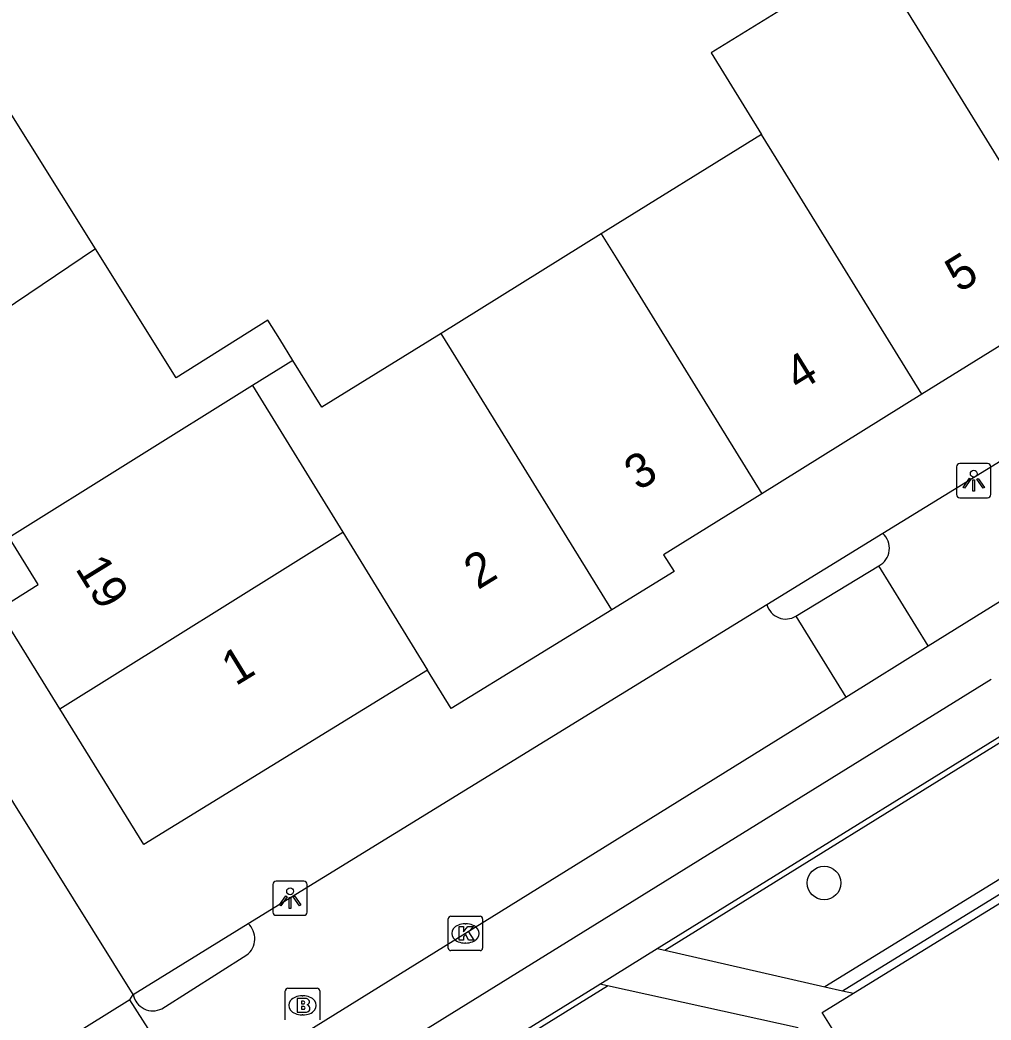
# Model space of a CAD drawing. Extents: x 159280 to 160375, y 384531 to 385872.
# Drawn here: x 159852.7 to 159880.97, y 385306.25 to 385335.36 of the extents above; entities that cross this region are included whole.
import ezdxf

# ---------------------------------------------------------------- set-up
doc = ezdxf.new("R2010")
doc.units = 0
for name, color, linetype in [('IMGEO_Boom', 7, 'Continuous'), ('IMGEO_Brandkraan', 7, 'Continuous'), ('IMGEO_Haag', 7, 'Continuous'), ('IMGEO_Hek', 7, 'Continuous'), ('IMGEO_Kolk', 7, 'Continuous'), ('IMGEO_Lichtpunt', 7, 'Continuous'), ('IMGEO_Pand', 7, 'Continuous'), ('IMGEO_Pand_nummerreeks', 7, 'Continuous'), ('IMGEO_Rijbaan_lokaal_open', 7, 'Continuous'), ('IMGEO_Verkeerseiland_open', 7, 'Continuous'), ('IMGEO_Voetpad_open', 7, 'Continuous')]:
    doc.layers.add(name, color=color, linetype=linetype)

msp = doc.modelspace()

# ---------------------------------------------------------------- linework, layer by layer
at = {"layer": 'IMGEO_Boom'}
msp.add_circle((159876.107, 385310.239), 0.489, dxfattribs=at)
at = {"layer": 'IMGEO_Brandkraan'}
for p, q in [((159860.423, 385306.251), (159860.423, 385307.103)), ((159860.498, 385307.177), (159861.35, 385307.177)), ((159861.424, 385307.103), (159861.424, 385306.251)), ((159860.911, 385306.957), (159860.936, 385306.957)), ((159860.934, 385306.397), (159860.909, 385306.397))]:
    msp.add_line(p, q, dxfattribs=at)
for points in [[(159860.423, 385306.251), (159860.423, 385307.103)], [(159860.498, 385307.177), (159861.35, 385307.177)], [(159861.424, 385307.103), (159861.424, 385306.251)], [(159860.771, 385306.877), (159860.771, 385306.477), (159860.984, 385306.477)], [(159861.002, 385306.877), (159860.771, 385306.877)], [(159860.95, 385306.796), (159860.896, 385306.796), (159860.896, 385306.72)], [(159860.896, 385306.72), (159860.949, 385306.72)], [(159860.958, 385306.644), (159860.896, 385306.644), (159860.896, 385306.563)], [(159860.896, 385306.563), (159860.958, 385306.563)]]:
    msp.add_lwpolyline(points, dxfattribs=at)
for centre, radius, start, end in [((159860.5, 385307.101), 0.0765, 91.552, 178.448), ((159860.5, 385307.101), 0.0765, 91.552, 178.448), ((159861.348, 385307.101), 0.0765, 1.552, 88.448), ((159861.348, 385307.101), 0.0765, 1.552, 88.448), ((159860.951, 385306.758), 0.0379, 267.8285, 90.9355), ((159861.006, 385306.732), 0.145, 59.4692, 91.5367), ((159861.031, 385306.779), 0.0922, 285.5137, 58.1501), ((159860.959, 385306.603), 0.0404, 269.8759, 90.5077), ((159860.99, 385306.728), 0.251, 268.6676, 293.5347), ((159861.036, 385306.587), 0.105, 301.3115, 78.989)]:
    msp.add_arc(centre, radius, start, end, dxfattribs=at)
for centre, major_axis, ratio, start_param, end_param in [((159860.91, 385306.677), (-0.387, 0.002), 0.722429, 4.712389, 7.853982), ((159860.935, 385306.677), (-0.39, 0.002), 0.717154, 1.570796, 4.712389)]:
    msp.add_ellipse(centre, major_axis=major_axis, ratio=ratio, start_param=start_param, end_param=end_param, dxfattribs=at)
at = {"layer": 'IMGEO_Haag'}
for points in [[(159901.814, 385322.887), (159901.755, 385322.984), (159876.131, 385307.219)], [(159876.966, 385307.029), (159901.558, 385322.159), (159903.303, 385319.326)]]:
    msp.add_lwpolyline(points, dxfattribs=at)
at = {"layer": 'IMGEO_Hek'}
for points in [[(159871.474, 385308.282), (159903.702, 385328.25)], [(159876.639, 385307.103), (159901.681, 385322.51)], [(159864.553, 385303.994), (159869.804, 385307.248)]]:
    msp.add_lwpolyline(points, dxfattribs=at)
at = {"layer": 'IMGEO_Kolk'}
for p, q in [((159865.166, 385308.345), (159865.166, 385309.197)), ((159865.241, 385309.271), (159866.093, 385309.271)), ((159866.167, 385309.197), (159866.167, 385308.345)), ((159865.654, 385309.051), (159865.679, 385309.051)), ((159865.677, 385308.491), (159865.652, 385308.491)), ((159866.093, 385308.271), (159865.241, 385308.271))]:
    msp.add_line(p, q, dxfattribs=at)
for points in [[(159865.166, 385308.345), (159865.166, 385309.197)], [(159865.241, 385309.271), (159866.093, 385309.271)], [(159866.167, 385309.197), (159866.167, 385308.345)], [(159865.487, 385308.971), (159865.61, 385308.971), (159865.61, 385308.82), (159865.74, 385308.971), (159865.904, 385308.971), (159865.758, 385308.82), (159865.911, 385308.571), (159865.759, 385308.571), (159865.674, 385308.735), (159865.61, 385308.668), (159865.61, 385308.571), (159865.487, 385308.571), (159865.487, 385308.971)], [(159866.093, 385308.271), (159865.241, 385308.271)]]:
    msp.add_lwpolyline(points, dxfattribs=at)
for centre, start, end in [((159865.243, 385309.195), 91.552, 178.448), ((159865.243, 385309.195), 91.552, 178.448), ((159866.091, 385309.195), 1.552, 88.448), ((159866.091, 385309.195), 1.552, 88.448), ((159865.243, 385308.347), 181.552, 268.448), ((159865.243, 385308.347), 181.552, 268.448), ((159866.091, 385308.347), 271.552, 358.448), ((159866.091, 385308.347), 271.552, 358.448)]:
    msp.add_arc(centre, 0.0765, start, end, dxfattribs=at)
for centre, major_axis, ratio, start_param, end_param in [((159865.653, 385308.771), (-0.387, 0.002), 0.722429, 4.712389, 7.853982), ((159865.678, 385308.771), (-0.39, 0.002), 0.717154, 1.570796, 4.712389)]:
    msp.add_ellipse(centre, major_axis=major_axis, ratio=ratio, start_param=start_param, end_param=end_param, dxfattribs=at)
at = {"layer": 'IMGEO_Lichtpunt'}
for p, q in [((159879.966, 385322.353), (159879.966, 385321.546)), ((159879.966, 385322.353), (159879.966, 385321.546)), ((159880.868, 385322.448), (159880.06, 385322.448)), ((159880.868, 385322.448), (159880.06, 385322.448)), ((159880.962, 385321.546), (159880.962, 385322.353)), ((159880.962, 385321.546), (159880.962, 385322.353)), ((159880.06, 385321.452), (159880.868, 385321.452)), ((159880.06, 385321.452), (159880.868, 385321.452)), ((159860.965, 385310.294), (159860.157, 385310.294)), ((159860.965, 385310.294), (159860.157, 385310.294)), ((159860.063, 385310.199), (159860.063, 385309.392)), ((159860.063, 385310.199), (159860.063, 385309.392)), ((159861.059, 385309.392), (159861.059, 385310.199)), ((159861.059, 385309.392), (159861.059, 385310.199)), ((159860.157, 385309.298), (159860.965, 385309.298)), ((159860.157, 385309.298), (159860.965, 385309.298))]:
    msp.add_line(p, q, dxfattribs=at)
for points in [[(159880.34, 385322.017), (159880.379, 385321.989), (159880.191, 385321.727), (159880.153, 385321.754), (159880.34, 385322.017)], [(159880.442, 385321.969), (159880.489, 385321.969), (159880.489, 385321.647), (159880.442, 385321.647), (159880.442, 385321.969)], [(159880.552, 385321.989), (159880.59, 385322.016), (159880.777, 385321.754), (159880.738, 385321.726), (159880.552, 385321.989)], [(159860.437, 385309.863), (159860.476, 385309.835), (159860.288, 385309.573), (159860.25, 385309.6), (159860.437, 385309.863)], [(159860.539, 385309.815), (159860.586, 385309.815), (159860.586, 385309.493), (159860.539, 385309.493), (159860.539, 385309.815)], [(159860.649, 385309.835), (159860.687, 385309.862), (159860.874, 385309.6), (159860.835, 385309.572), (159860.649, 385309.835)]]:
    msp.add_lwpolyline(points, dxfattribs=at)
for centre in [(159880.465, 385322.151), (159860.562, 385309.997)]:
    msp.add_circle(centre, 0.0994, dxfattribs=at)
for centre, start, end in [((159880.06, 385322.353), 90, 180), ((159880.06, 385322.353), 90, 180), ((159880.868, 385322.353), 0, 90), ((159880.868, 385322.353), 0, 90), ((159880.06, 385321.546), 180, 270), ((159880.06, 385321.546), 180, 270), ((159880.868, 385321.546), 270, 0), ((159880.868, 385321.546), 270, 360), ((159860.157, 385310.199), 90, 180), ((159860.157, 385310.199), 90, 180), ((159860.965, 385310.199), 0, 90), ((159860.965, 385310.199), 0, 90), ((159860.157, 385309.392), 180, 270), ((159860.157, 385309.392), 180, 270), ((159860.965, 385309.392), 270, 0), ((159860.965, 385309.392), 270, 360)]:
    msp.add_arc(centre, 0.0946, start, end, dxfattribs=at)
at = {"layer": 'IMGEO_Pand'}
for points in [[(159877.492, 385337.283), (159872.822, 385334.4), (159874.286, 385332.029)], [(159877.492, 385337.283), (159879.379, 385334.227), (159883.62, 385327.359)], [(159854.895, 385328.693), (159851.966, 385333.367)], [(159874.286, 385332.029), (159869.621, 385329.133)], [(159878.956, 385324.463), (159874.716, 385331.332), (159874.286, 385332.029)], [(159869.621, 385329.133), (159864.957, 385326.237)], [(159869.621, 385329.133), (159870.052, 385328.435), (159874.292, 385321.567)], [(159854.895, 385328.693), (159847.153, 385323.478)], [(159860.642, 385325.45), (159860.261, 385326.064), (159859.917, 385326.618), (159857.245, 385324.943), (159854.895, 385328.693)], [(159883.62, 385327.359), (159878.956, 385324.463)], [(159864.957, 385326.237), (159861.489, 385324.084), (159860.642, 385325.45)], [(159869.924, 385318.193), (159865.388, 385325.539), (159864.957, 385326.237)], [(159860.642, 385325.45), (159859.472, 385324.72)], [(159859.472, 385324.72), (159852.379, 385320.293)], [(159859.472, 385324.72), (159862.094, 385320.451)], [(159878.956, 385324.463), (159874.292, 385321.567)], [(159874.292, 385321.567), (159871.432, 385319.791), (159871.74, 385319.309), (159869.924, 385318.193)], [(159853.855, 385315.309), (159862.094, 385320.451)], [(159862.094, 385320.451), (159864.562, 385316.434)], [(159853.855, 385315.309), (159852.063, 385318.201), (159853.232, 385318.926), (159852.379, 385320.293)], [(159869.924, 385318.193), (159865.246, 385315.32), (159864.562, 385316.434)], [(159864.562, 385316.434), (159856.305, 385311.355), (159853.855, 385315.309)]]:
    msp.add_lwpolyline(points, dxfattribs=at)
at = {"layer": 'IMGEO_Rijbaan_lokaal_open'}
for points in [[(159877.813, 385320.416), (159883.302, 385323.79)], [(159879.136, 385317.138), (159885.584, 385321.142)], [(159875.287, 385318.007), (159877.7, 385319.467)], [(159879.136, 385317.138), (159877.7, 385319.467)], [(159859.34, 385309.061), (159874.443, 385318.345)], [(159875.287, 385318.007), (159876.74, 385315.651)], [(159876.74, 385315.651), (159879.136, 385317.138)], [(159858.025, 385304.031), (159876.74, 385315.651)], [(159856.831, 385306.58), (159859.3, 385308.145)], [(159855.898, 385306.842), (159852.856, 385304.948)], [(159855.898, 385306.842), (159855.996, 385306.993)], [(159857.792, 385303.878), (159855.898, 385306.842)]]:
    msp.add_lwpolyline(points, dxfattribs=at)
for centre, radius, start, end in [((159877.423, 385319.981), 0.584, 298.3031, 48.1162), ((159874.989, 385318.485), 0.563, 194.373, 301.9774), ((159858.937, 385308.62), 0.598, 307.4141, 47.5851), ((159856.568, 385307.098), 0.581, 190.3984, 296.9666)]:
    msp.add_arc(centre, radius, start, end, dxfattribs=at)
at = {"layer": 'IMGEO_Verkeerseiland_open'}
for points in [[(159874.443, 385318.345), (159877.813, 385320.416)], [(159855.996, 385306.993), (159859.34, 385309.061)]]:
    msp.add_lwpolyline(points, dxfattribs=at)
at = {"layer": 'IMGEO_Voetpad_open'}
for points in [[(159855.996, 385306.993), (159837.342, 385336.886)], [(159871.252, 385308.333), (159884.259, 385316.383), (159903.778, 385328.465)], [(159880.971, 385316.165), (159862.261, 385304.581)], [(159869.578, 385307.297), (159871.252, 385308.333)], [(159871.252, 385308.333), (159871.474, 385308.282), (159876.131, 385307.219)], [(159864.315, 385304.04), (159869.578, 385307.297)], [(159875.357, 385306.022), (159869.804, 385307.248), (159869.578, 385307.297)], [(159876.484, 385305.773), (159876.055, 385306.468), (159876.966, 385307.029)], [(159876.131, 385307.219), (159876.639, 385307.103), (159876.966, 385307.029)]]:
    msp.add_lwpolyline(points, dxfattribs=at)

# ---------------------------------------------------------------- texts
at = {"layer": 'IMGEO_Pand_nummerreeks'}
for s, rotation, p in [('5', 31.7075, (159880.041, 385327.405)), ('4', 31.7075, (159875.37, 385324.52)), ('3', 31.7075, (159870.7, 385321.635)), ('2', 31.5585, (159866.03, 385318.758)), ('19', 301.7875, (159854.29, 385319.391)), ('1', 31.5963, (159858.976, 385315.957))]:
    msp.add_text(s, height=1, rotation=rotation, dxfattribs=at).set_placement(p)

doc.saveas('drawing.dxf')
